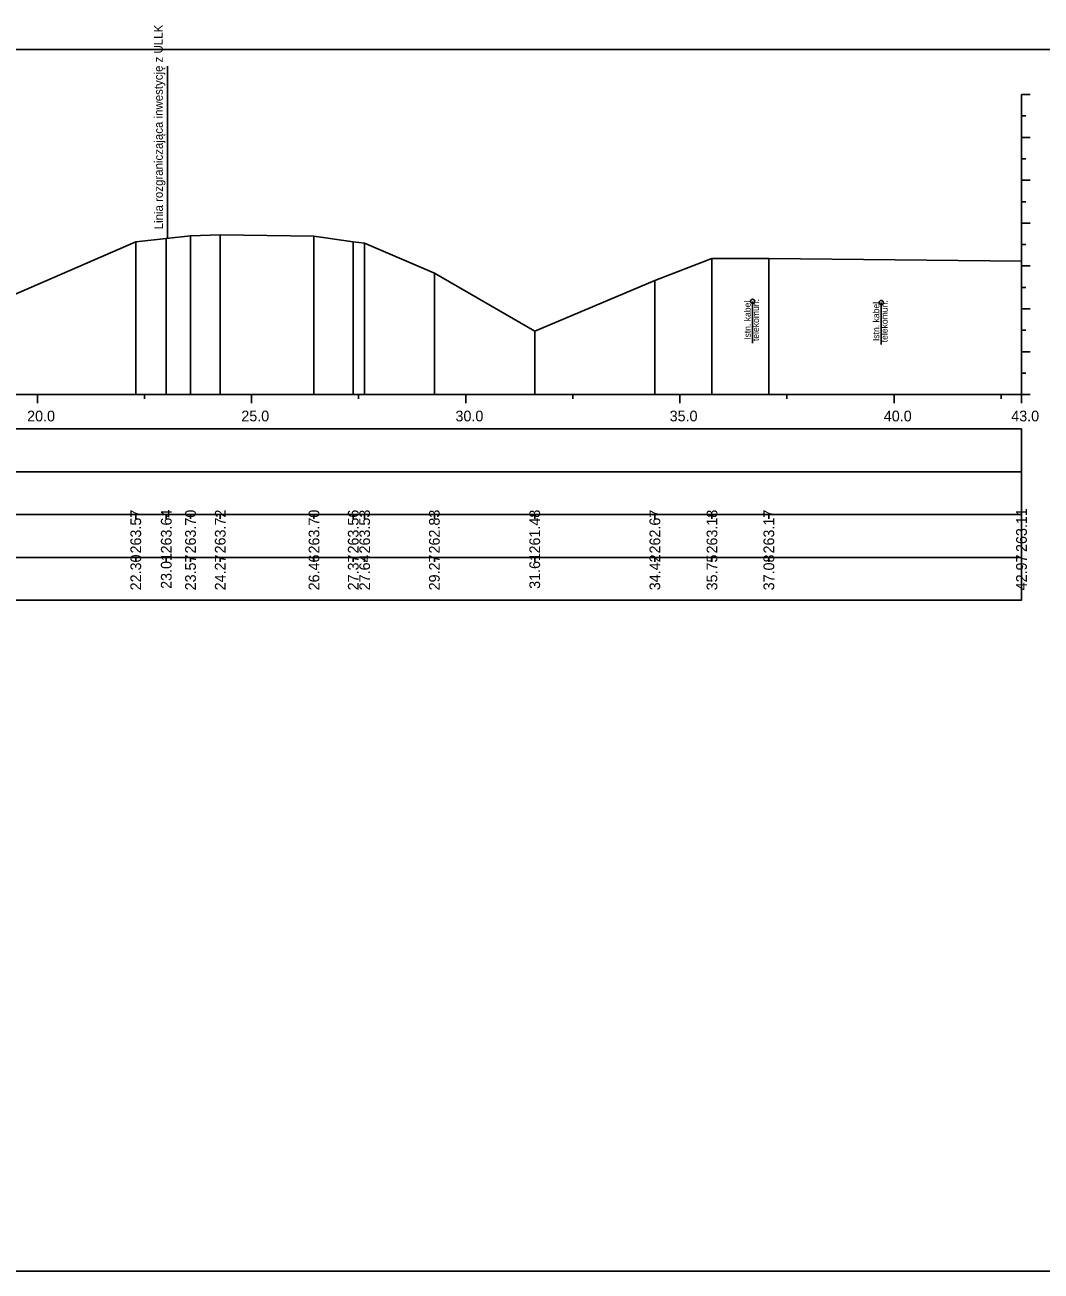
# Model space of a CAD drawing. Extents: x 6516023 to 6560129, y 5513077 to 5529206.
# Drawn here: x 6520619.7 to 6520643.42, y 5514551.66 to 5514580.73 of the extents above; entities that cross this region are included whole.
import ezdxf

# ---------------------------------------------------------------- set-up
doc = ezdxf.new("R2010")
doc.units = 0
for name, color, linetype in [('TOR_PRZEK_P-kable', 7, 'Continuous'), ('TOR_PRZEK_P-tabelka istniejace', 7, 'Continuous'), ('TOR_PRZEK_P-tabelka projektowane', 7, 'Continuous'), ('TOR_PRZEK_P-teren istniejacy', 7, 'Continuous'), ('TOR_PRZEK_P-uklad odniesienia', 7, 'Continuous'), ('TOR_PS_T-granica PKP-projektowana', 7, 'Continuous'), ('TOR_RAMKI-ramka+tabelka 1', 7, 'Continuous')]:
    doc.layers.add(name, color=color, linetype=linetype)

msp = doc.modelspace()

# ---------------------------------------------------------------- linework, layer by layer
at = {"layer": 'TOR_PRZEK_P-kable'}
for p, q in [((6520636.686, 5514574.28), (6520636.686, 5514573.306)), ((6520639.689, 5514574.252), (6520639.689, 5514573.278))]:
    msp.add_line(p, q, dxfattribs=at)
for centre in [(6520636.686, 5514574.28), (6520639.689, 5514574.252)]:
    msp.add_circle(centre, 0.05, dxfattribs=at)
at = {"layer": 'TOR_PRZEK_P-tabelka istniejace'}
for p, q in [((6520622.286, 5514569.206), (6520622.286, 5514569.306)), ((6520622.997, 5514569.206), (6520622.997, 5514569.306)), ((6520623.563, 5514569.206), (6520623.563, 5514569.306)), ((6520624.257, 5514569.206), (6520624.257, 5514569.306)), ((6520626.446, 5514569.206), (6520626.446, 5514569.306)), ((6520627.362, 5514569.206), (6520627.362, 5514569.306)), ((6520627.629, 5514569.206), (6520627.629, 5514569.306)), ((6520629.256, 5514569.206), (6520629.256, 5514569.306)), ((6520631.599, 5514569.206), (6520631.599, 5514569.306)), ((6520634.404, 5514569.206), (6520634.404, 5514569.306)), ((6520635.737, 5514569.206), (6520635.737, 5514569.306)), ((6520637.065, 5514569.206), (6520637.065, 5514569.306)), ((6520642.963, 5514569.206), (6520642.963, 5514569.306)), ((6520549.163, 5514568.306), (6520642.963, 5514568.306)), ((6520622.286, 5514568.206), (6520622.286, 5514568.306)), ((6520622.997, 5514568.206), (6520622.997, 5514568.306)), ((6520623.563, 5514568.206), (6520623.563, 5514568.306)), ((6520624.257, 5514568.206), (6520624.257, 5514568.306)), ((6520626.446, 5514568.206), (6520626.446, 5514568.306)), ((6520627.362, 5514568.206), (6520627.362, 5514568.306)), ((6520627.629, 5514568.206), (6520627.629, 5514568.306)), ((6520629.256, 5514568.206), (6520629.256, 5514568.306)), ((6520631.599, 5514568.206), (6520631.599, 5514568.306)), ((6520634.404, 5514568.206), (6520634.404, 5514568.306)), ((6520635.737, 5514568.206), (6520635.737, 5514568.306)), ((6520637.065, 5514568.206), (6520637.065, 5514568.306)), ((6520642.963, 5514568.206), (6520642.963, 5514568.306))]:
    msp.add_line(p, q, dxfattribs=at)
for points in [[(6520622.997, 5514575.749), (6520622.997, 5514572.306), (6520622.997, 5514572.176), (6520622.997, 5514572.106)], [(6520623.563, 5514575.807), (6520623.563, 5514572.306), (6520623.563, 5514572.176), (6520623.563, 5514572.106)], [(6520624.257, 5514575.83), (6520624.257, 5514572.306), (6520624.257, 5514572.176), (6520624.257, 5514572.106)], [(6520626.446, 5514575.805), (6520626.446, 5514572.306), (6520626.446, 5514572.176), (6520626.446, 5514572.106)], [(6520622.286, 5514575.673), (6520622.286, 5514572.306), (6520622.286, 5514572.176), (6520622.286, 5514572.106)], [(6520627.362, 5514575.67), (6520627.362, 5514572.306), (6520627.362, 5514572.176), (6520627.362, 5514572.106)], [(6520627.629, 5514575.636), (6520627.629, 5514572.306), (6520627.629, 5514572.176), (6520627.629, 5514572.106)], [(6520635.737, 5514575.283), (6520635.737, 5514572.306), (6520635.737, 5514572.176), (6520635.737, 5514572.106)], [(6520637.065, 5514575.278), (6520637.065, 5514572.306), (6520637.065, 5514572.176), (6520637.065, 5514572.106)], [(6520642.963, 5514575.219), (6520642.963, 5514572.306), (6520642.963, 5514572.176), (6520642.963, 5514572.106)], [(6520629.256, 5514574.936), (6520629.256, 5514572.306), (6520629.256, 5514572.176), (6520629.256, 5514572.106)], [(6520634.404, 5514574.771), (6520634.404, 5514572.306), (6520634.404, 5514572.176), (6520634.404, 5514572.106)], [(6520631.599, 5514573.582), (6520631.599, 5514572.306), (6520631.599, 5514572.176), (6520631.599, 5514572.106)]]:
    msp.add_lwpolyline(points, dxfattribs=at)
msp.add_lwpolyline([(6520549.163, 5514569.306), (6520549.163, 5514567.306), (6520642.963, 5514567.306), (6520642.963, 5514569.306)], close=True, dxfattribs=at)
at = {"layer": 'TOR_PRZEK_P-tabelka projektowane'}
msp.add_line((6520549.163, 5514570.306), (6520642.963, 5514570.306), dxfattribs=at)
msp.add_lwpolyline([(6520549.163, 5514571.306), (6520549.163, 5514569.306), (6520642.963, 5514569.306), (6520642.963, 5514571.306)], close=True, dxfattribs=at)
at = {"layer": 'TOR_PRZEK_P-teren istniejacy'}
msp.add_lwpolyline([(6520618.251, 5514573.92), (6520622.286, 5514575.673), (6520622.997, 5514575.749), (6520623.563, 5514575.807), (6520624.257, 5514575.83), (6520626.446, 5514575.805), (6520627.362, 5514575.67), (6520627.629, 5514575.636), (6520629.256, 5514574.936), (6520631.599, 5514573.582), (6520634.404, 5514574.771), (6520635.737, 5514575.283), (6520637.065, 5514575.278), (6520642.963, 5514575.219)], dxfattribs=at)
at = {"layer": 'TOR_PRZEK_P-uklad odniesienia'}
for p, q in [((6520642.963, 5514579.106), (6520642.963, 5514572.106)), ((6520643.163, 5514579.106), (6520642.963, 5514579.106)), ((6520643.063, 5514578.606), (6520642.963, 5514578.606)), ((6520643.163, 5514578.106), (6520642.963, 5514578.106)), ((6520643.063, 5514577.606), (6520642.963, 5514577.606)), ((6520643.163, 5514577.106), (6520642.963, 5514577.106)), ((6520643.063, 5514576.606), (6520642.963, 5514576.606)), ((6520643.163, 5514576.106), (6520642.963, 5514576.106)), ((6520643.063, 5514575.606), (6520642.963, 5514575.606)), ((6520643.163, 5514575.106), (6520642.963, 5514575.106)), ((6520643.063, 5514574.606), (6520642.963, 5514574.606)), ((6520643.163, 5514574.106), (6520642.963, 5514574.106)), ((6520643.063, 5514573.606), (6520642.963, 5514573.606)), ((6520643.163, 5514573.106), (6520642.963, 5514573.106)), ((6520643.063, 5514572.606), (6520642.963, 5514572.606)), ((6520552.963, 5514572.106), (6520642.963, 5514572.106)), ((6520619.988, 5514571.906), (6520619.988, 5514572.106)), ((6520622.488, 5514572.006), (6520622.488, 5514572.106)), ((6520624.988, 5514571.906), (6520624.988, 5514572.106)), ((6520627.488, 5514572.006), (6520627.488, 5514572.106)), ((6520629.988, 5514571.906), (6520629.988, 5514572.106)), ((6520632.488, 5514572.006), (6520632.488, 5514572.106)), ((6520634.988, 5514571.906), (6520634.988, 5514572.106)), ((6520637.488, 5514572.006), (6520637.488, 5514572.106)), ((6520639.988, 5514571.906), (6520639.988, 5514572.106)), ((6520642.488, 5514572.006), (6520642.488, 5514572.106)), ((6520642.963, 5514571.906), (6520642.963, 5514572.106)), ((6520643.163, 5514572.106), (6520642.963, 5514572.106))]:
    msp.add_line(p, q, dxfattribs=at)
at = {"layer": 'TOR_PS_T-granica PKP-projektowana'}
msp.add_line((6520623.028, 5514575.752), (6520623.028, 5514579.767), dxfattribs=at)
at = {"layer": 'TOR_RAMKI-ramka+tabelka 1'}
msp.add_lwpolyline([(6520449.513, 5514580.156), (6520697.013, 5514580.156), (6520697.013, 5514551.656), (6520449.513, 5514551.656)], close=True, dxfattribs=at)

# ---------------------------------------------------------------- texts
at = {"layer": 'TOR_PRZEK_P-kable'}
for s, height, p in [('Istn. kabel', 0.14999, (6520636.641, 5514573.382)), ('telekomun.', 0.15, (6520636.835, 5514573.354)), ('telekomun.', 0.15, (6520639.838, 5514573.326)), ('Istn. kabel', 0.14999, (6520639.644, 5514573.354))]:
    msp.add_text(s, height=height, rotation=90.0511, dxfattribs=at).set_placement(p)
at = {"layer": 'TOR_PRZEK_P-tabelka istniejace'}
for s, p in [('263.57', (6520622.411, 5514568.398)), ('263.64', (6520623.122, 5514568.399)), ('263.70', (6520623.688, 5514568.398)), ('263.72', (6520624.382, 5514568.4)), ('263.70', (6520626.571, 5514568.398)), ('263.56', (6520627.487, 5514568.398)), ('263.53', (6520627.754, 5514568.398)), ('262.83', (6520629.381, 5514568.398)), ('261.48', (6520631.724, 5514568.398)), ('262.67', (6520634.529, 5514568.398)), ('263.18', (6520635.862, 5514568.398)), ('263.17', (6520637.19, 5514568.398)), ('263.11', (6520643.088, 5514568.433)), ('22.30', (6520622.411, 5514567.538)), ('23.01', (6520623.122, 5514567.573)), ('23.57', (6520623.688, 5514567.538)), ('24.27', (6520624.382, 5514567.538)), ('26.46', (6520626.571, 5514567.538)), ('27.37', (6520627.487, 5514567.538)), ('27.64', (6520627.754, 5514567.539)), ('29.27', (6520629.381, 5514567.538)), ('31.61', (6520631.724, 5514567.573)), ('34.42', (6520634.529, 5514567.54)), ('35.75', (6520635.862, 5514567.537)), ('37.08', (6520637.19, 5514567.538)), ('42.97', (6520643.088, 5514567.538))]:
    msp.add_text(s, height=0.25, rotation=90, dxfattribs=at).set_placement(p)
at = {"layer": 'TOR_PRZEK_P-uklad odniesienia'}
for s, p in [('20.0', (6520619.749, 5514571.481)), ('25.0', (6520624.749, 5514571.481)), ('30.0', (6520629.749, 5514571.481)), ('35.0', (6520634.749, 5514571.481)), ('40.0', (6520639.749, 5514571.481)), ('43.0', (6520642.724, 5514571.481))]:
    msp.add_text(s, height=0.25, dxfattribs=at).set_placement(p)
at = {"layer": 'TOR_PS_T-granica PKP-projektowana'}
msp.add_text('Linia rozgraniczająca inwestycję z ULLK', height=0.2, rotation=90.0511, dxfattribs=at).set_placement((6520622.918, 5514575.962))

doc.saveas('drawing.dxf')
